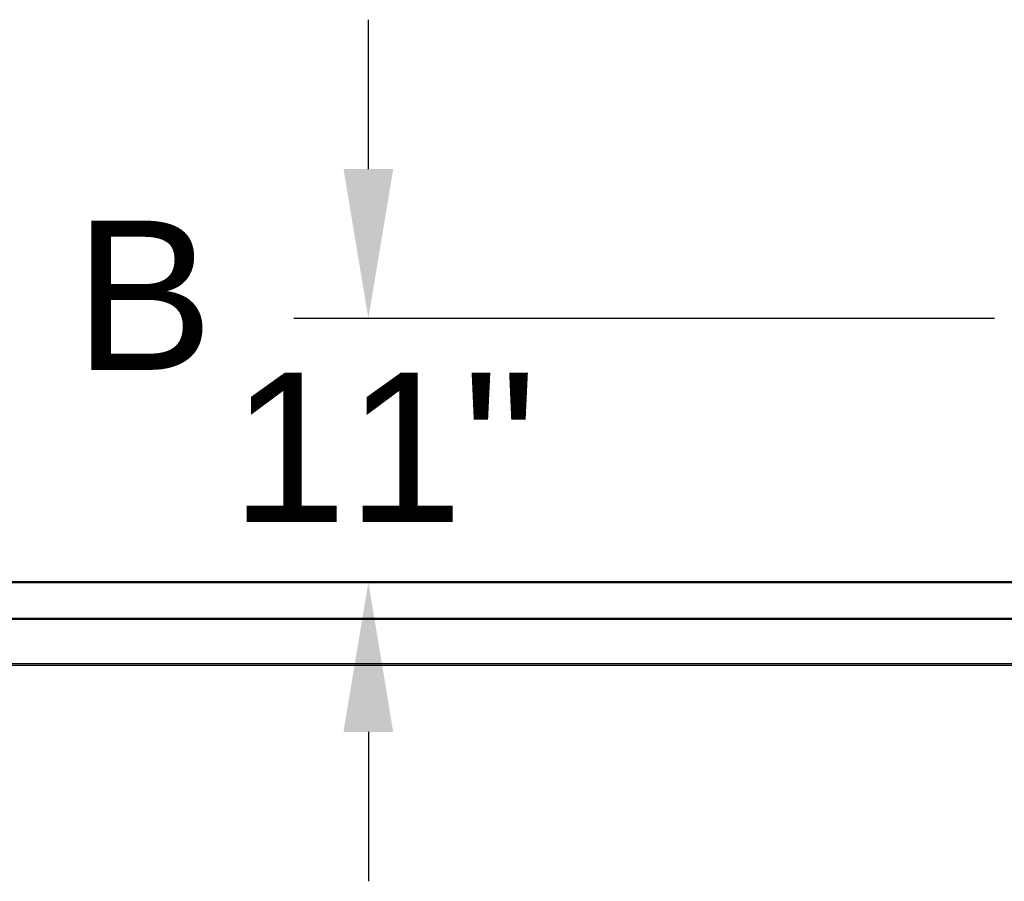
# Model space of a CAD drawing. Header units: inches. Extents: x 170 to 284, y 215 to 248.
# Tile 413 of 656: x 205.913 to 206.532, y 225.103 to 225.643. Entities that reach past the tile are written whole.
import ezdxf

# ---------------------------------------------------------------- set-up
doc = ezdxf.new("R2010")
doc.units = ezdxf.units.IN
doc.header["$LTSCALE"] = 0.25
doc.header["$MEASUREMENT"] = 0
doc.linetypes.add('CENTER', pattern=[2, 1.25, -0.25, 0.25, -0.25])
for name, color, linetype in [('ANNOTATIONS', 1, 'Continuous'), ('RH FRONT OF HOOD', 7, 'Continuous'), ('SECTION CUTS', 6, 'CENTER')]:
    doc.layers.add(name, color=color, linetype=linetype)
doc.styles.add('ARIAL', font='arial.ttf', dxfattribs={"height": 0.09375})

msp = doc.modelspace()

# ---------------------------------------------------------------- linework, layer by layer
at = {"layer": 'ANNOTATIONS'}
for p, q in [((206.13223, 225.54972), (206.13223, 225.64347)), ((206.52546, 225.45597), (206.08535, 225.45597)), ((206.13223, 225.19635), (206.13223, 225.1026))]:
    msp.add_line(p, q, dxfattribs=at)
for points in [[(206.1166, 225.54972), (206.14785, 225.54972), (206.13223, 225.45597)], [(206.1166, 225.19635), (206.14785, 225.19635), (206.13223, 225.2901)]]:
    msp.add_solid(points, dxfattribs=at)
at = {"layer": 'RH FRONT OF HOOD'}
for p, q in [((206.55949, 225.29065), (204.62349, 225.29065)), ((204.62349, 225.2901), (206.55949, 225.2901)), ((204.62349, 225.26771), (206.55949, 225.26771)), ((204.62349, 225.26714), (206.55949, 225.26714)), ((206.55949, 225.23903), (202.47347, 225.23903)), ((206.55949, 225.23798), (202.47347, 225.23798))]:
    msp.add_line(p, q, dxfattribs=at)

# ---------------------------------------------------------------- texts
at = {"layer": 'ANNOTATIONS', "insert": (206.14191, 225.37502), "char_height": 0.09375, "attachment_point": 5, "style": 'ARIAL'}
msp.add_mtext('\\A1;11"', dxfattribs=at)
at = {"layer": 'SECTION CUTS', "style": 'ARIAL'}
msp.add_text('B', height=0.09375, dxfattribs=at).set_placement((205.94758, 225.42361))

doc.saveas('drawing.dxf')
